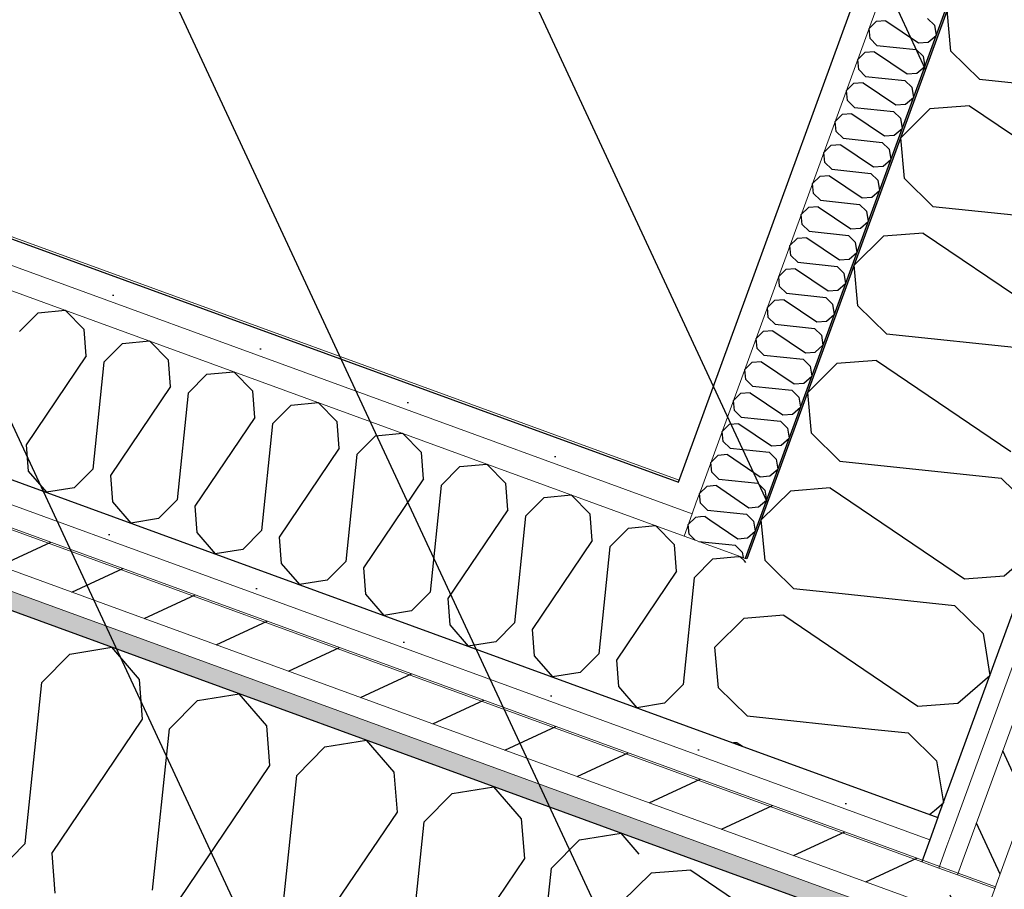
# Model space of a CAD drawing. Header units: millimetres. Extents: x 112481703 to 112588235, y 1264638581 to 1264713486.
# Tile 464 of 487: x 112586143 to 112586687, y 1264688318 to 1264688798. Entities that reach past the tile are written whole.
import ezdxf

# ---------------------------------------------------------------- set-up
doc = ezdxf.new("R2010")
doc.units = ezdxf.units.MM
doc.header["$LTSCALE"] = 0.5
doc.header["$MEASUREMENT"] = 0
doc.linetypes.add('PLINE', pattern=[0])
doc.layers.add('235- Utvendig kledning og overflate', color=7, linetype='Continuous', lineweight=0)
doc.layers.add('236- Innvendig kledning og overflate', color=7, linetype='Continuous', lineweight=0)
for name, color, linetype in [('862- M___Nettoareal', 7, 'Continuous'), ('862- M___Nettoareal(Polylinje)', 7, 'Continuous'), ('LA_farge_dekke_asfalt2', 7, 'Continuous'), ('Yttervegger.A225', 7, 'Continuous'), ('Yttervegger.A225 (Skravur)', 7, 'Continuous')]:
    doc.layers.add(name, color=color, linetype=linetype)
pattern_1 = [(114.95599, (112557650, 1264717795), (27.198964, 12.65766), [])]
pattern_2 = [(249.956, (112557650, 1264717795), (-81.357, 29.68231), [0, -50]), (249.956, (112557682.11, 1264717756.67), (-81.357, 29.68231), [0, -50])]

# ---------------------------------------------------------------- blocks, each defined once
blk = doc.blocks.new('Teknisk rom_20_17', base_point=(112585163.88, 1264690336.62))
at = {"layer": '862- M___Nettoareal(Polylinje)', "linetype": 'PLINE', "flags": 128}
blk.add_lwpolyline([(112587298.86, 1264690713.79), (112583189.99, 1264692212.87), (112582397.97, 1264690041.99), (112586506.83, 1264688542.91)], close=True, dxfattribs=at)
blk = doc.blocks.new('*X119', base_point=(112557650, 1264717795))
at = {"layer": 'Yttervegger.A225 (Skravur)', "linetype": 'PLINE'}
for p, q in [((112586513.52, 1264688328.64), (112586491.56, 1264688326.94)), ((112586513.52, 1264688328.64), (112586587.64, 1264688278.49)), ((112586491.56, 1264688326.94), (112586475.47, 1264688311.05)), ((112586477.55, 1264688288.52), (112586475.47, 1264688311.05)), ((112586623.67, 1264688292.33), (112586625.71, 1264688294.09)), ((112586493.25, 1264688273.08), (112586477.55, 1264688288.52)), ((112586587.64, 1264688278.49), (112586595.19, 1264688279.08)), ((112586493.25, 1264688273.08), (112586565.88, 1264688265.44)), ((112586465.9, 1264688256.6), (112586449.81, 1264688240.71)), ((112586487.86, 1264688258.3), (112586465.9, 1264688256.6)), ((112586487.86, 1264688258.3), (112586513.41, 1264688241.02)), ((112586451.89, 1264688218.19), (112586449.81, 1264688240.71)), ((112586455.89, 1264688214.25), (112586451.89, 1264688218.19))]:
    blk.add_line(p, q, dxfattribs=at)
blk = doc.blocks.new('*X281', base_point=(112557650, 1264717795))
at = {"layer": 'Yttervegger.A225 (Skravur)', "linetype": 'PLINE'}
for q in [(112586518.9, 1264688523.6), (112586524.09, 1264688521.97)]:
    blk.add_line((112586521.4, 1264688523.8), q, dxfattribs=at)
blk = doc.blocks.new('*X282', base_point=(112557650, 1264717795))
at = {"layer": 'Yttervegger.A225 (Skravur)', "linetype": 'PLINE'}
for p, q in [((112586516.05, 1264688523.38), (112586512.14, 1264688519.52)), ((112586518.9, 1264688523.6), (112586516.05, 1264688523.38)), ((112586512.65, 1264688514.04), (112586512.14, 1264688519.52)), ((112586515.87, 1264688510.87), (112586512.65, 1264688514.04)), ((112586517.89, 1264688510.13), (112586534.61, 1264688508.37))]:
    blk.add_line(p, q, dxfattribs=at)
blk = doc.blocks.new('*X283', base_point=(112557650, 1264717795))
at = {"layer": 'Yttervegger.A225 (Skravur)', "linetype": 'PLINE'}
for p, q in [((112586564.83, 1264688469.3), (112586542.88, 1264688467.6)), ((112586542.88, 1264688467.6), (112586526.79, 1264688451.71)), ((112586528.87, 1264688429.19), (112586526.79, 1264688451.71)), ((112586544.57, 1264688413.75), (112586528.87, 1264688429.19)), ((112586544.57, 1264688413.75), (112586613.39, 1264688406.5)), ((112586539.18, 1264688398.97), (112586537.1, 1264688398.81)), ((112586539.18, 1264688398.97), (112586542.14, 1264688396.97)), ((112586645.42, 1264688359.29), (112586648.11, 1264688361.61))]:
    blk.add_line(p, q, dxfattribs=at)
blk = doc.blocks.new('*X284', base_point=(112557650, 1264717795))
at = {"layer": 'Yttervegger.A225 (Skravur)', "linetype": 'PLINE'}
for p, q in [((112586615.92, 1264688797.11), (112586612.01, 1264688793.25)), ((112586621.26, 1264688797.52), (112586615.92, 1264688797.11)), ((112586621.26, 1264688797.52), (112586639.29, 1264688785.33)), ((112586644.22, 1264688798.84), (112586648.04, 1264688795.08)), ((112586648.04, 1264688795.08), (112586648.95, 1264688789.46)), ((112586612.51, 1264688787.77), (112586612.01, 1264688793.25)), ((112586644.63, 1264688785.74), (112586648.95, 1264688789.46)), ((112586616.33, 1264688784.01), (112586612.51, 1264688787.77)), ((112586616.33, 1264688784.01), (112586637.98, 1264688781.73)), ((112586639.29, 1264688785.33), (112586644.63, 1264688785.74)), ((112586609.68, 1264688780), (112586605.76, 1264688776.14)), ((112586615.02, 1264688780.42), (112586609.68, 1264688780)), ((112586615.02, 1264688780.42), (112586633.05, 1264688768.22)), ((112586637.98, 1264688781.73), (112586641.8, 1264688777.98)), ((112586606.27, 1264688770.66), (112586605.76, 1264688776.14)), ((112586641.8, 1264688777.98), (112586642.7, 1264688772.35)), ((112586610.09, 1264688766.9), (112586606.27, 1264688770.66)), ((112586633.05, 1264688768.22), (112586638.39, 1264688768.63)), ((112586638.39, 1264688768.63), (112586642.7, 1264688772.35)), ((112586603.44, 1264688762.89), (112586599.52, 1264688759.03)), ((112586608.78, 1264688763.31), (112586603.44, 1264688762.89)), ((112586608.78, 1264688763.31), (112586626.81, 1264688751.11)), ((112586610.09, 1264688766.9), (112586631.74, 1264688764.62)), ((112586631.74, 1264688764.62), (112586635.56, 1264688760.87)), ((112586600.03, 1264688753.55), (112586599.52, 1264688759.03)), ((112586635.56, 1264688760.87), (112586636.46, 1264688755.24)), ((112586603.85, 1264688749.79), (112586600.03, 1264688753.55)), ((112586626.81, 1264688751.11), (112586632.15, 1264688751.52)), ((112586632.15, 1264688751.52), (112586636.46, 1264688755.24)), ((112586602.54, 1264688746.2), (112586597.2, 1264688745.79)), ((112586602.54, 1264688746.2), (112586620.57, 1264688734)), ((112586603.85, 1264688749.79), (112586625.5, 1264688747.52)), ((112586625.5, 1264688747.52), (112586629.32, 1264688743.76)), ((112586597.2, 1264688745.79), (112586593.28, 1264688741.92)), ((112586593.79, 1264688736.44), (112586593.28, 1264688741.92)), ((112586629.32, 1264688743.76), (112586630.22, 1264688738.14)), ((112586597.61, 1264688732.69), (112586593.79, 1264688736.44)), ((112586625.91, 1264688734.42), (112586630.22, 1264688738.14)), ((112586597.61, 1264688732.69), (112586619.26, 1264688730.41)), ((112586619.26, 1264688730.41), (112586623.08, 1264688726.65)), ((112586620.57, 1264688734), (112586625.91, 1264688734.42)), ((112586590.95, 1264688728.68), (112586587.04, 1264688724.81)), ((112586587.55, 1264688719.33), (112586587.04, 1264688724.81)), ((112586596.3, 1264688729.09), (112586590.95, 1264688728.68)), ((112586596.3, 1264688729.09), (112586614.33, 1264688716.89)), ((112586623.08, 1264688726.65), (112586623.98, 1264688721.03)), ((112586591.37, 1264688715.58), (112586587.55, 1264688719.33)), ((112586619.67, 1264688717.31), (112586623.98, 1264688721.03)), ((112586591.37, 1264688715.58), (112586613.01, 1264688713.3)), ((112586613.01, 1264688713.3), (112586616.83, 1264688709.54)), ((112586614.33, 1264688716.89), (112586619.67, 1264688717.31)), ((112586584.71, 1264688711.57), (112586580.8, 1264688707.71)), ((112586590.05, 1264688711.98), (112586584.71, 1264688711.57)), ((112586590.05, 1264688711.98), (112586608.08, 1264688699.79)), ((112586616.83, 1264688709.54), (112586617.74, 1264688703.92)), ((112586581.3, 1264688702.23), (112586580.8, 1264688707.71)), ((112586613.43, 1264688700.2), (112586617.74, 1264688703.92)), ((112586585.12, 1264688698.47), (112586581.3, 1264688702.23)), ((112586585.12, 1264688698.47), (112586606.77, 1264688696.19)), ((112586608.08, 1264688699.79), (112586613.43, 1264688700.2)), ((112586578.47, 1264688694.46), (112586574.56, 1264688690.6)), ((112586583.81, 1264688694.88), (112586578.47, 1264688694.46)), ((112586583.81, 1264688694.88), (112586601.84, 1264688682.68)), ((112586606.77, 1264688696.19), (112586610.59, 1264688692.44)), ((112586610.59, 1264688692.44), (112586611.5, 1264688686.81)), ((112586575.06, 1264688685.12), (112586574.56, 1264688690.6)), ((112586607.18, 1264688683.09), (112586611.5, 1264688686.81)), ((112586578.88, 1264688681.36), (112586575.06, 1264688685.12)), ((112586578.88, 1264688681.36), (112586600.53, 1264688679.08)), ((112586601.84, 1264688682.68), (112586607.18, 1264688683.09)), ((112586572.23, 1264688677.36), (112586568.31, 1264688673.49)), ((112586577.57, 1264688677.77), (112586572.23, 1264688677.36)), ((112586577.57, 1264688677.77), (112586595.6, 1264688665.57)), ((112586600.53, 1264688679.08), (112586604.35, 1264688675.33)), ((112586604.35, 1264688675.33), (112586605.25, 1264688669.71)), ((112586568.82, 1264688668.01), (112586568.31, 1264688673.49)), ((112586600.94, 1264688665.98), (112586605.25, 1264688669.71)), ((112586572.64, 1264688664.25), (112586568.82, 1264688668.01)), ((112586595.6, 1264688665.57), (112586600.94, 1264688665.98)), ((112586565.99, 1264688660.25), (112586562.07, 1264688656.38)), ((112586571.33, 1264688660.66), (112586565.99, 1264688660.25)), ((112586571.33, 1264688660.66), (112586589.36, 1264688648.46)), ((112586572.64, 1264688664.25), (112586594.29, 1264688661.98)), ((112586594.29, 1264688661.98), (112586598.11, 1264688658.22)), ((112586562.58, 1264688650.9), (112586562.07, 1264688656.38)), ((112586598.11, 1264688658.22), (112586599.01, 1264688652.6)), ((112586566.4, 1264688647.15), (112586562.58, 1264688650.9)), ((112586589.36, 1264688648.46), (112586594.7, 1264688648.88)), ((112586594.7, 1264688648.88), (112586599.01, 1264688652.6)), ((112586559.75, 1264688643.14), (112586555.83, 1264688639.27)), ((112586565.09, 1264688643.55), (112586559.75, 1264688643.14)), ((112586565.09, 1264688643.55), (112586583.12, 1264688631.36)), ((112586566.4, 1264688647.15), (112586588.05, 1264688644.87)), ((112586588.05, 1264688644.87), (112586591.87, 1264688641.11)), ((112586556.34, 1264688633.8), (112586555.83, 1264688639.27)), ((112586591.87, 1264688641.11), (112586592.77, 1264688635.49)), ((112586560.16, 1264688630.04), (112586556.34, 1264688633.8)), ((112586583.12, 1264688631.36), (112586588.46, 1264688631.77)), ((112586588.46, 1264688631.77), (112586592.77, 1264688635.49)), ((112586558.85, 1264688626.44), (112586553.5, 1264688626.03)), ((112586558.85, 1264688626.44), (112586576.88, 1264688614.25)), ((112586560.16, 1264688630.04), (112586581.81, 1264688627.76)), ((112586581.81, 1264688627.76), (112586585.63, 1264688624)), ((112586553.5, 1264688626.03), (112586549.59, 1264688622.17)), ((112586550.1, 1264688616.69), (112586549.59, 1264688622.17)), ((112586585.63, 1264688624), (112586586.53, 1264688618.38)), ((112586553.92, 1264688612.93), (112586550.1, 1264688616.69)), ((112586582.22, 1264688614.66), (112586586.53, 1264688618.38)), ((112586553.92, 1264688612.93), (112586575.56, 1264688610.65)), ((112586575.56, 1264688610.65), (112586579.38, 1264688606.9)), ((112586576.88, 1264688614.25), (112586582.22, 1264688614.66)), ((112586547.26, 1264688608.92), (112586543.35, 1264688605.06)), ((112586543.85, 1264688599.58), (112586543.35, 1264688605.06)), ((112586552.6, 1264688609.34), (112586547.26, 1264688608.92)), ((112586552.6, 1264688609.34), (112586570.63, 1264688597.14)), ((112586579.38, 1264688606.9), (112586580.29, 1264688601.27)), ((112586547.67, 1264688595.82), (112586543.85, 1264688599.58)), ((112586575.98, 1264688597.55), (112586580.29, 1264688601.27)), ((112586547.67, 1264688595.82), (112586569.32, 1264688593.55)), ((112586570.63, 1264688597.14), (112586575.98, 1264688597.55)), ((112586541.02, 1264688591.82), (112586537.11, 1264688587.95)), ((112586546.36, 1264688592.23), (112586541.02, 1264688591.82)), ((112586546.36, 1264688592.23), (112586564.39, 1264688580.03)), ((112586569.32, 1264688593.55), (112586573.14, 1264688589.79)), ((112586573.14, 1264688589.79), (112586574.05, 1264688584.17)), ((112586537.61, 1264688582.47), (112586537.11, 1264688587.95)), ((112586569.73, 1264688580.44), (112586574.05, 1264688584.17)), ((112586541.43, 1264688578.72), (112586537.61, 1264688582.47)), ((112586541.43, 1264688578.72), (112586563.08, 1264688576.44)), ((112586564.39, 1264688580.03), (112586569.73, 1264688580.44)), ((112586534.78, 1264688574.71), (112586530.86, 1264688570.84)), ((112586540.12, 1264688575.12), (112586534.78, 1264688574.71)), ((112586540.12, 1264688575.12), (112586558.15, 1264688562.92)), ((112586563.08, 1264688576.44), (112586566.9, 1264688572.68)), ((112586566.9, 1264688572.68), (112586567.8, 1264688567.06)), ((112586531.37, 1264688565.36), (112586530.86, 1264688570.84)), ((112586563.49, 1264688563.34), (112586567.8, 1264688567.06)), ((112586535.19, 1264688561.61), (112586531.37, 1264688565.36)), ((112586535.19, 1264688561.61), (112586556.84, 1264688559.33)), ((112586558.15, 1264688562.92), (112586563.49, 1264688563.34)), ((112586528.54, 1264688557.6), (112586524.62, 1264688553.73)), ((112586533.88, 1264688558.01), (112586528.54, 1264688557.6)), ((112586533.88, 1264688558.01), (112586551.91, 1264688545.82)), ((112586556.84, 1264688559.33), (112586560.66, 1264688555.57)), ((112586560.66, 1264688555.57), (112586561.56, 1264688549.95)), ((112586525.13, 1264688548.26), (112586524.62, 1264688553.73)), ((112586528.95, 1264688544.5), (112586525.13, 1264688548.26)), ((112586551.91, 1264688545.82), (112586557.25, 1264688546.23)), ((112586557.25, 1264688546.23), (112586561.56, 1264688549.95)), ((112586522.3, 1264688540.49), (112586518.38, 1264688536.63)), ((112586527.64, 1264688540.91), (112586522.3, 1264688540.49)), ((112586527.64, 1264688540.91), (112586545.67, 1264688528.71)), ((112586528.95, 1264688544.5), (112586550.6, 1264688542.22)), ((112586550.6, 1264688542.22), (112586554.42, 1264688538.47)), ((112586518.89, 1264688531.15), (112586518.38, 1264688536.63)), ((112586554.42, 1264688538.47), (112586555.32, 1264688532.84)), ((112586522.71, 1264688527.39), (112586518.89, 1264688531.15)), ((112586545.67, 1264688528.71), (112586551.01, 1264688529.12)), ((112586551.01, 1264688529.12), (112586555.32, 1264688532.84)), ((112586522.71, 1264688527.39), (112586544.36, 1264688525.11)), ((112586544.36, 1264688525.11), (112586548.18, 1264688521.36)), ((112586524.09, 1264688521.97), (112586539.43, 1264688511.6)), ((112586548.18, 1264688521.36), (112586549.08, 1264688515.73)), ((112586544.77, 1264688512.01), (112586549.08, 1264688515.73)), ((112586534.61, 1264688508.37), (112586538.11, 1264688508.01)), ((112586538.11, 1264688508.01), (112586541.93, 1264688504.25)), ((112586539.43, 1264688511.6), (112586544.77, 1264688512.01)), ((112586541.93, 1264688504.25), (112586542.43, 1264688501.18))]:
    blk.add_line(p, q, dxfattribs=at)
blk = doc.blocks.new('*X285', base_point=(112557650, 1264717795))
at = {"layer": 'Yttervegger.A225 (Skravur)', "linetype": 'PLINE'}
for p, q in [((112586570.24, 1264688484.08), (112586558.98, 1264688495.14)), ((112586570.24, 1264688484.08), (112586597.04, 1264688481.26)), ((112586564.84, 1264688469.3), (112586564.83, 1264688469.3)), ((112586564.84, 1264688469.3), (112586638.96, 1264688419.16)), ((112586676.04, 1264688452.44), (112586678.65, 1264688436.15)), ((112586660.92, 1264688420.86), (112586678.65, 1264688436.15)), ((112586638.96, 1264688419.16), (112586660.92, 1264688420.86)), ((112586613.39, 1264688406.5), (112586633.57, 1264688404.38)), ((112586633.57, 1264688404.38), (112586649.28, 1264688388.94)), ((112586649.28, 1264688388.94), (112586652.99, 1264688365.82)), ((112586648.11, 1264688361.61), (112586652.99, 1264688365.82))]:
    blk.add_line(p, q, dxfattribs=at)
blk = doc.blocks.new('*X286', base_point=(112557650, 1264717795))
at = {"layer": 'Yttervegger.A225 (Skravur)', "linetype": 'PLINE'}
for p, q in [((112586657.17, 1264688780.85), (112586655.09, 1264688803.37)), ((112586672.88, 1264688765.41), (112586657.17, 1264688780.85)), ((112586672.88, 1264688765.41), (112586761.87, 1264688756.04)), ((112586645.52, 1264688748.93), (112586629.43, 1264688733.04)), ((112586667.48, 1264688750.63), (112586645.52, 1264688748.93)), ((112586667.48, 1264688750.63), (112586741.6, 1264688700.49)), ((112586631.51, 1264688710.52), (112586629.43, 1264688733.04)), ((112586647.22, 1264688695.08), (112586631.51, 1264688710.52)), ((112586647.22, 1264688695.08), (112586736.21, 1264688685.71)), ((112586619.86, 1264688678.6), (112586603.77, 1264688662.71)), ((112586641.82, 1264688680.3), (112586619.86, 1264688678.6)), ((112586641.82, 1264688680.3), (112586715.94, 1264688630.15)), ((112586605.85, 1264688640.19), (112586603.77, 1264688662.71)), ((112586621.56, 1264688624.74), (112586605.85, 1264688640.19)), ((112586621.56, 1264688624.74), (112586710.55, 1264688615.38)), ((112586616.16, 1264688609.97), (112586594.2, 1264688608.27)), ((112586616.16, 1264688609.97), (112586690.28, 1264688559.82)), ((112586594.2, 1264688608.27), (112586578.11, 1264688592.38)), ((112586580.19, 1264688569.85), (112586578.11, 1264688592.38)), ((112586595.9, 1264688554.41), (112586580.19, 1264688569.85)), ((112586595.9, 1264688554.41), (112586684.89, 1264688545.04)), ((112586684.89, 1264688545.04), (112586700.6, 1264688529.6)), ((112586590.5, 1264688539.63), (112586568.54, 1264688537.94)), ((112586590.5, 1264688539.63), (112586664.62, 1264688489.49)), ((112586568.54, 1264688537.94), (112586552.45, 1264688522.04)), ((112586554.53, 1264688499.52), (112586552.45, 1264688522.04)), ((112586686.58, 1264688491.19), (112586704.31, 1264688506.48)), ((112586558.98, 1264688495.14), (112586554.53, 1264688499.52)), ((112586664.62, 1264688489.49), (112586686.58, 1264688491.19)), ((112586597.04, 1264688481.26), (112586659.23, 1264688474.71)), ((112586659.23, 1264688474.71), (112586674.94, 1264688459.27)), ((112586674.94, 1264688459.27), (112586676.04, 1264688452.44))]:
    blk.add_line(p, q, dxfattribs=at)
blk = doc.blocks.new('*X294', base_point=(112557650, 1264717795))
at = {"layer": 'Yttervegger.A225 (Skravur)', "linetype": 'PLINE'}
for p in [(112586539.73, 1264688501.76), (112586543.1, 1264688499.34)]:
    blk.add_line(p, (112586540.62, 1264688501.84), dxfattribs=at)
blk = doc.blocks.new('*X295', base_point=(112557650, 1264717795))
at = {"layer": 'Yttervegger.A225 (Skravur)', "linetype": 'PLINE'}
blk.add_line((112586543.87, 1264688498.55), (112586543.1, 1264688499.34), dxfattribs=at)
blk = doc.blocks.new('*X299', base_point=(112557650, 1264717795))
at = {"layer": 'Yttervegger.A225 (Skravur)', "linetype": 'PLINE'}
for p, q in [((112586153.14, 1264688636.39), (112586168.05, 1264688637.77)), ((112586178.57, 1264688627.11), (112586168.05, 1264688637.77)), ((112586142.91, 1264688625.99), (112586153.14, 1264688636.39)), ((112586179.7, 1264688612.57), (112586178.57, 1264688627.11)), ((112586199.71, 1264688619.4), (112586214.62, 1264688620.78)), ((112586225.14, 1264688610.12), (112586214.62, 1264688620.78)), ((112586189.48, 1264688609), (112586199.71, 1264688619.4)), ((112586179.7, 1264688612.57), (112586146.49, 1264688563.49)), ((112586226.27, 1264688595.58), (112586225.14, 1264688610.12)), ((112586189.48, 1264688609), (112586183.28, 1264688550.07)), ((112586236.05, 1264688592.01), (112586246.28, 1264688602.41)), ((112586246.28, 1264688602.41), (112586261.19, 1264688603.79)), ((112586271.72, 1264688593.13), (112586261.19, 1264688603.79)), ((112586226.27, 1264688595.58), (112586193.07, 1264688546.5)), ((112586236.05, 1264688592.01), (112586229.85, 1264688533.08)), ((112586272.84, 1264688578.59), (112586271.72, 1264688593.13)), ((112586282.63, 1264688575.02), (112586292.85, 1264688585.42)), ((112586292.85, 1264688585.42), (112586307.77, 1264688586.8)), ((112586318.29, 1264688576.14), (112586307.77, 1264688586.8)), ((112586272.84, 1264688578.59), (112586239.64, 1264688529.51)), ((112586282.63, 1264688575.02), (112586276.42, 1264688516.09)), ((112586319.41, 1264688561.6), (112586318.29, 1264688576.14)), ((112586329.2, 1264688558.03), (112586339.42, 1264688568.43)), ((112586339.42, 1264688568.43), (112586354.34, 1264688569.8)), ((112586364.86, 1264688559.15), (112586354.34, 1264688569.8)), ((112586146.49, 1264688563.49), (112586147.62, 1264688548.95)), ((112586319.41, 1264688561.6), (112586286.21, 1264688512.52)), ((112586329.2, 1264688558.03), (112586323, 1264688499.09)), ((112586365.98, 1264688544.6), (112586364.86, 1264688559.15)), ((112586375.77, 1264688541.03), (112586385.99, 1264688551.44)), ((112586385.99, 1264688551.44), (112586400.91, 1264688552.81)), ((112586411.43, 1264688542.15), (112586400.91, 1264688552.81)), ((112586147.62, 1264688548.95), (112586157.75, 1264688537.21)), ((112586183.28, 1264688550.07), (112586173.06, 1264688539.67)), ((112586193.07, 1264688546.5), (112586194.19, 1264688531.96)), ((112586173.06, 1264688539.67), (112586157.75, 1264688537.21)), ((112586365.98, 1264688544.6), (112586332.78, 1264688495.52)), ((112586375.77, 1264688541.03), (112586369.57, 1264688482.1)), ((112586412.56, 1264688527.61), (112586411.43, 1264688542.15)), ((112586422.34, 1264688524.04), (112586432.57, 1264688534.44)), ((112586432.57, 1264688534.44), (112586447.48, 1264688535.82)), ((112586458, 1264688525.16), (112586447.48, 1264688535.82)), ((112586194.19, 1264688531.96), (112586204.32, 1264688520.22)), ((112586229.85, 1264688533.08), (112586219.63, 1264688522.68)), ((112586239.64, 1264688529.51), (112586240.76, 1264688514.97)), ((112586412.56, 1264688527.61), (112586379.35, 1264688478.53)), ((112586422.34, 1264688524.04), (112586416.14, 1264688465.11)), ((112586459.13, 1264688510.62), (112586458, 1264688525.16)), ((112586219.63, 1264688522.68), (112586204.32, 1264688520.22)), ((112586479.14, 1264688517.45), (112586494.05, 1264688518.83)), ((112586504.57, 1264688508.17), (112586494.05, 1264688518.83)), ((112586240.76, 1264688514.97), (112586250.89, 1264688503.23)), ((112586276.42, 1264688516.09), (112586266.2, 1264688505.69)), ((112586286.21, 1264688512.52), (112586287.33, 1264688497.97)), ((112586468.91, 1264688507.05), (112586479.14, 1264688517.45)), ((112586459.13, 1264688510.62), (112586425.92, 1264688461.54)), ((112586468.91, 1264688507.05), (112586462.71, 1264688448.12)), ((112586505.7, 1264688493.63), (112586504.57, 1264688508.17)), ((112586266.2, 1264688505.69), (112586250.89, 1264688503.23)), ((112586525.71, 1264688500.46), (112586539.73, 1264688501.76)), ((112586287.33, 1264688497.97), (112586297.46, 1264688486.24)), ((112586323, 1264688499.09), (112586312.77, 1264688488.69)), ((112586515.48, 1264688490.06), (112586525.71, 1264688500.46)), ((112586332.78, 1264688495.52), (112586333.91, 1264688480.98)), ((112586505.7, 1264688493.63), (112586472.49, 1264688444.55)), ((112586312.77, 1264688488.69), (112586297.46, 1264688486.24)), ((112586515.48, 1264688490.06), (112586509.28, 1264688431.13)), ((112586333.91, 1264688480.98), (112586344.03, 1264688469.25)), ((112586369.57, 1264688482.1), (112586359.34, 1264688471.7)), ((112586379.35, 1264688478.53), (112586380.48, 1264688463.99)), ((112586359.34, 1264688471.7), (112586344.03, 1264688469.25)), ((112586380.48, 1264688463.99), (112586390.61, 1264688452.25)), ((112586416.14, 1264688465.11), (112586405.91, 1264688454.71)), ((112586425.92, 1264688461.54), (112586427.05, 1264688447)), ((112586405.91, 1264688454.71), (112586390.61, 1264688452.25)), ((112586427.05, 1264688447), (112586437.18, 1264688435.26)), ((112586462.71, 1264688448.12), (112586452.48, 1264688437.72)), ((112586472.49, 1264688444.55), (112586473.62, 1264688430.01)), ((112586452.48, 1264688437.72), (112586437.18, 1264688435.26)), ((112586509.28, 1264688431.13), (112586499.06, 1264688420.73)), ((112586473.62, 1264688430.01), (112586483.75, 1264688418.27)), ((112586499.06, 1264688420.73), (112586483.75, 1264688418.27))]:
    blk.add_line(p, q, dxfattribs=at)
blk = doc.blocks.new('*X415', base_point=(112557650, 1264717795))
at = {"layer": 'Yttervegger.A225 (Skravur)', "linetype": 'PLINE'}
for p, q in [((112586155.28, 1264688432.24), (112586170.73, 1264688447.94)), ((112586170.73, 1264688447.94), (112586193.84, 1264688451.66)), ((112586209.14, 1264688433.93), (112586193.84, 1264688451.66)), ((112586145.92, 1264688343.24), (112586155.28, 1264688432.24)), ((112586210.84, 1264688411.97), (112586209.14, 1264688433.93)), ((112586241.06, 1264688422.28), (112586264.18, 1264688426)), ((112586279.47, 1264688408.27), (112586264.18, 1264688426)), ((112586225.62, 1264688406.58), (112586241.06, 1264688422.28)), ((112586160.69, 1264688337.85), (112586210.84, 1264688411.97)), ((112586216.25, 1264688317.58), (112586225.62, 1264688406.58)), ((112586281.17, 1264688386.31), (112586279.47, 1264688408.27)), ((112586311.39, 1264688396.62), (112586334.51, 1264688400.34)), ((112586349.81, 1264688382.61), (112586334.51, 1264688400.34)), ((112586295.95, 1264688380.92), (112586311.39, 1264688396.62)), ((112586231.03, 1264688312.19), (112586281.17, 1264688386.31)), ((112586351.5, 1264688360.65), (112586349.81, 1264688382.61)), ((112586286.58, 1264688291.92), (112586295.95, 1264688380.92)), ((112586366.28, 1264688355.26), (112586381.72, 1264688370.96)), ((112586381.72, 1264688370.96), (112586404.84, 1264688374.68)), ((112586420.14, 1264688356.95), (112586404.84, 1264688374.68)), ((112586301.36, 1264688286.53), (112586351.5, 1264688360.65)), ((112586356.92, 1264688266.26), (112586366.28, 1264688355.26)), ((112586421.84, 1264688334.99), (112586420.14, 1264688356.95)), ((112586452.06, 1264688345.3), (112586475.17, 1264688349.02)), ((112586485.11, 1264688337.5), (112586475.17, 1264688349.02)), ((112586436.61, 1264688329.6), (112586452.06, 1264688345.3)), ((112586145.92, 1264688343.24), (112586130.48, 1264688327.53)), ((112586160.69, 1264688337.85), (112586162.39, 1264688315.89)), ((112586371.69, 1264688260.87), (112586421.84, 1264688334.99)), ((112586427.25, 1264688240.6), (112586436.61, 1264688329.6))]:
    blk.add_line(p, q, dxfattribs=at)

msp = doc.modelspace()

# ---------------------------------------------------------------- hatches: boundary and pattern name
at = {"layer": 'LA_farge_dekke_asfalt2', "linetype": 'Continuous'}
h = msp.add_hatch(dxfattribs=at)
h.set_pattern_fill('Murverk', color=256, style=0, pattern_type=2)
h.set_pattern_definition([(294.956, (112557650, 1264717795), (163.1938, 75.94596), [])])
h.paths.add_polyline_path([(112562670.28, 1264672618.44), (112565507.41, 1264680394.81), (112573384.41, 1264677520.97), (112579262.36, 1264693631.99), (112587341.37, 1264690684.44), (112579714.93, 1264669780.94), (112576475.27, 1264670962.9), (112575386.63, 1264667979.01)])
at = {"layer": 'Yttervegger.A225 (Skravur)', "linetype": 'Continuous'}
h = msp.add_hatch(dxfattribs=at)
h.set_pattern_fill('Skrålinjer_1', color=256, style=0, pattern_type=2)
h.set_pattern_definition(pattern_1)
h.paths.add_polyline_path([(112587579.65, 1264690844.46), (112586665.57, 1264688339.03), (112586681.48, 1264688318.45), (112587600.32, 1264690836.92)])
h = msp.add_hatch(dxfattribs=at)
h.set_pattern_fill('Prikker_tett', color=256, style=0, pattern_type=2)
h.set_pattern_definition(pattern_2)
h.paths.add_polyline_path([(112587552.73, 1264690831.93), (112586650.38, 1264688358.67), (112586657.62, 1264688349.32), (112587562.12, 1264690828.5)])
msp.add_hatch(color=256, dxfattribs=at).paths.add_polyline_path([(112587361.68, 1264690743.03), (112586543.61, 1264688500.75), (112586544.55, 1264688500.41), (112587362.62, 1264690742.68)])
h = msp.add_hatch(dxfattribs=at)
h.set_pattern_fill('Prikker_tett', color=256, style=0, pattern_type=2)
h.set_pattern_definition(pattern_2)
h.paths.add_polyline_path([(112587298.86, 1264690713.79), (112586507.18, 1264688543.85), (112586519.39, 1264688539.39), (112587311.07, 1264690709.33)])
h = msp.add_hatch(dxfattribs=at)
h.set_pattern_fill('Prikker_tett', color=256, style=0, pattern_type=2)
h.set_pattern_definition(pattern_2)
h.paths.add_polyline_path([(112586507.18, 1264688543.85), (112582398.31, 1264690042.93), (112582393.17, 1264690028.84), (112586502.04, 1264688529.76)])
h = msp.add_hatch(dxfattribs=at)
h.set_pattern_fill('Prikker_tett', color=256, style=0, pattern_type=2)
h.set_pattern_definition(pattern_2)
h.paths.add_polyline_path([(112586514.25, 1264688525.3), (112582393.17, 1264690028.84), (112582388.72, 1264690016.62), (112586509.79, 1264688513.09)])
h = msp.add_hatch(dxfattribs=at)
h.set_pattern_fill('Skrålinjer_1', color=256, style=0, pattern_type=2)
h.set_pattern_definition([(204.95599, (112557650, 1264717795), (-12.65766, 27.198964), [])])
h.paths.add_polyline_path([(112586661.16, 1264688326.93), (112582160.55, 1264689968.94), (112582153.01, 1264689948.27), (112586653.62, 1264688306.27)])
h = msp.add_hatch(dxfattribs=at)
h.set_pattern_fill('Prikker_tett', color=256, style=0, pattern_type=2)
h.set_pattern_definition(pattern_2)
h.paths.add_polyline_path([(112586630.12, 1264688303.13), (112582149.24, 1264689937.94), (112582145.81, 1264689928.54), (112586626.69, 1264688293.74)])
h = msp.add_hatch(dxfattribs=at)
h.set_pattern_fill('Prikker_tett', color=256, style=0, pattern_type=2)
h.set_pattern_definition(pattern_2)
h.paths.add_polyline_path([(112586650, 1264688357.62), (112582355.13, 1264689924.56), (112582350.67, 1264689912.35), (112586645.54, 1264688345.4)])
h = msp.add_hatch(dxfattribs=at)
h.set_pattern_fill('Prikker_tett', color=256, style=0, pattern_type=2)
h.set_pattern_definition(pattern_2)
h.paths.add_polyline_path([(112586645.54, 1264688345.4), (112582350.67, 1264689912.35), (112582346.22, 1264689900.13), (112586641.09, 1264688333.19)])
h = msp.add_hatch(dxfattribs=at)
h.set_pattern_fill('Prikker_tett', color=256, style=0, pattern_type=2)
h.set_pattern_definition(pattern_2)
h.paths.add_polyline_path([(112586507.18, 1264688543.85), (112586502.04, 1264688529.76), (112586514.25, 1264688525.3), (112586516.58, 1264688531.69)])
h = msp.add_hatch(dxfattribs=at)
h.set_pattern_fill('Prikker_tett', color=256, style=0, pattern_type=2)
h.set_pattern_definition(pattern_2)
h.paths.add_polyline_path([(112586507.18, 1264688543.85), (112586516.58, 1264688531.69), (112586519.39, 1264688539.39)])
h = msp.add_hatch(dxfattribs=at)
h.set_pattern_fill('Prikker_tett', color=256, style=0, pattern_type=2)
h.set_pattern_definition(pattern_2)
h.paths.add_polyline_path([(112586657.62, 1264688349.32), (112586651.67, 1264688357.01), (112586650, 1264688357.62), (112586645.54, 1264688345.4), (112586654.94, 1264688341.98)])
h = msp.add_hatch(dxfattribs=at)
h.set_pattern_fill('Prikker_tett', color=256, style=0, pattern_type=2)
h.set_pattern_definition(pattern_2)
h.paths.add_polyline_path([(112586650, 1264688357.62), (112586651.67, 1264688357.01), (112586650.38, 1264688358.67)])
h = msp.add_hatch(dxfattribs=at)
h.set_pattern_fill('Prikker_tett', color=256, style=0, pattern_type=2)
h.set_pattern_definition(pattern_2)
h.paths.add_polyline_path([(112586654.94, 1264688341.98), (112586645.54, 1264688345.4), (112586641.09, 1264688333.19), (112586650.48, 1264688329.76)])
h = msp.add_hatch(dxfattribs=at)
h.set_pattern_fill('Skrålinjer_1', color=256, style=0, pattern_type=2)
h.set_pattern_definition(pattern_1)
h.paths.add_polyline_path([(112586666.57, 1264688337.73), (112586665.27, 1264688338.21), (112586660.82, 1264688325.99), (112586681.48, 1264688318.45)])
h = msp.add_hatch(dxfattribs=at)
h.set_pattern_fill('Skrålinjer_1', color=256, style=0, pattern_type=2)
h.set_pattern_definition(pattern_1)
h.paths.add_polyline_path([(112586665.27, 1264688338.21), (112586666.57, 1264688337.73), (112586665.57, 1264688339.03)])
h = msp.add_hatch(dxfattribs=at)
h.set_pattern_fill('Skrålinjer_1', color=256, style=0, pattern_type=2)
h.set_pattern_definition(pattern_1)
h.paths.add_polyline_path([(112586653.62, 1264688306.27), (112586681.83, 1264688319.39), (112586661.16, 1264688326.93)])
h = msp.add_hatch(dxfattribs=at)
h.set_pattern_fill('Skrålinjer_1', color=256, style=0, pattern_type=2)
h.set_pattern_definition(pattern_1)
h.paths.add_polyline_path([(112586674.29, 1264688298.73), (112586681.83, 1264688319.39), (112586653.62, 1264688306.27)])

# ---------------------------------------------------------------- linework, layer by layer
at = {"layer": '235- Utvendig kledning og overflate', "linetype": 'PLINE'}
for p, q in [((112586665.57, 1264688339.03), (112587575.88, 1264690834.13)), ((112586657.62, 1264688349.32), (112587562.12, 1264690828.5)), ((112586643.28, 1264688310.04), (112582153.01, 1264689948.27)), ((112586630.12, 1264688303.13), (112582149.24, 1264689937.94)), ((112582350.67, 1264689912.35), (112586645.54, 1264688345.4)), ((112586657.62, 1264688349.32), (112586654.94, 1264688341.98)), ((112586654.94, 1264688341.98), (112586650.48, 1264688329.76)), ((112586665.27, 1264688338.21), (112586660.82, 1264688325.99)), ((112586665.57, 1264688339.03), (112586665.27, 1264688338.21))]:
    msp.add_line(p, q, dxfattribs=at)
at = {"layer": '235- Utvendig kledning og overflate', "linetype": 'PLINE', "flags": 128}
for points in [[(112586681.48, 1264688318.45), (112587600.32, 1264690836.92)], [(112586661.16, 1264688326.93), (112582160.55, 1264689968.94)], [(112582346.22, 1264689900.13), (112586641.09, 1264688333.19)], [(112586650.48, 1264688329.76), (112586641.09, 1264688333.19)], [(112586660.82, 1264688325.99), (112586650.48, 1264688329.76)], [(112586681.48, 1264688318.45), (112586660.82, 1264688325.99)], [(112586681.83, 1264688319.39), (112586661.16, 1264688326.93)], [(112586568.82, 1264688009.66), (112586681.83, 1264688319.39)]]:
    msp.add_lwpolyline(points, dxfattribs=at)
at = {"layer": '236- Innvendig kledning og overflate', "linetype": 'PLINE'}
for p, q in [((112587311.07, 1264690709.33), (112586519.39, 1264688539.39)), ((112586514.25, 1264688525.3), (112582393.17, 1264690028.84)), ((112586509.79, 1264688513.09), (112582388.72, 1264690016.62)), ((112586516.58, 1264688531.69), (112586519.39, 1264688539.39)), ((112586516.58, 1264688531.69), (112586519.39, 1264688539.39)), ((112586514.25, 1264688525.3), (112586516.58, 1264688531.69)), ((112586514.25, 1264688525.3), (112586516.58, 1264688531.69)), ((112586509.79, 1264688513.09), (112586514.25, 1264688525.3)), ((112586509.79, 1264688513.09), (112586514.25, 1264688525.3)), ((112586509.79, 1264688513.09), (112586539.29, 1264688502.33)), ((112586509.79, 1264688513.09), (112586539.29, 1264688502.33)), ((112586543.61, 1264688500.75), (112586539.29, 1264688502.33)), ((112586543.61, 1264688500.75), (112586539.29, 1264688502.33)), ((112586544.55, 1264688500.41), (112586543.61, 1264688500.75)), ((112586544.55, 1264688500.41), (112586543.61, 1264688500.75))]:
    msp.add_line(p, q, dxfattribs=at)
at = {"layer": '236- Innvendig kledning og overflate', "linetype": 'PLINE', "flags": 128}
for points in [[(112587298.86, 1264690713.79), (112586507.18, 1264688543.85)], [(112586507.18, 1264688543.85), (112582398.31, 1264690042.93)]]:
    msp.add_lwpolyline(points, dxfattribs=at)
at = {"layer": 'Yttervegger.A225', "linetype": 'PLINE'}
for p, q in [((112587362.62, 1264690742.68), (112586544.55, 1264688500.41)), ((112587349.35, 1264690709.21), (112586543.61, 1264688500.75)), ((112586683.59, 1264688449.68), (112587502, 1264690692.9)), ((112586487.66, 1264688344.46), (112582145.81, 1264689928.54)), ((112582355.13, 1264689924.56), (112586510.96, 1264688408.34)), ((112586650.38, 1264688358.67), (112586683.59, 1264688449.68)), ((112586510.96, 1264688408.34), (112586650, 1264688357.62)), ((112586510.96, 1264688408.34), (112586650, 1264688357.62)), ((112586650, 1264688357.62), (112586645.54, 1264688345.4)), ((112586650, 1264688357.62), (112586645.54, 1264688345.4)), ((112586650, 1264688357.62), (112586650.38, 1264688358.67)), ((112586626.69, 1264688293.74), (112586487.66, 1264688344.46)), ((112586626.69, 1264688293.74), (112586487.66, 1264688344.46)), ((112586645.54, 1264688345.4), (112586641.09, 1264688333.19)), ((112586645.54, 1264688345.4), (112586641.09, 1264688333.19))]:
    msp.add_line(p, q, dxfattribs=at)

# ---------------------------------------------------------------- block references
at = {"layer": '862- M___Nettoareal', "linetype": 'Continuous'}
msp.add_blockref('Teknisk rom_20_17', (112585163.88, 1264690336.62), dxfattribs=at)
at = {"layer": 'Yttervegger.A225'}
for name in ['*X284', '*X286', '*X299', '*X415', '*X282', '*X281', '*X294', '*X295', '*X285', '*X283', '*X119']:
    msp.add_blockref(name, (112557650, 1264717795), dxfattribs=at)

doc.saveas('drawing.dxf')
